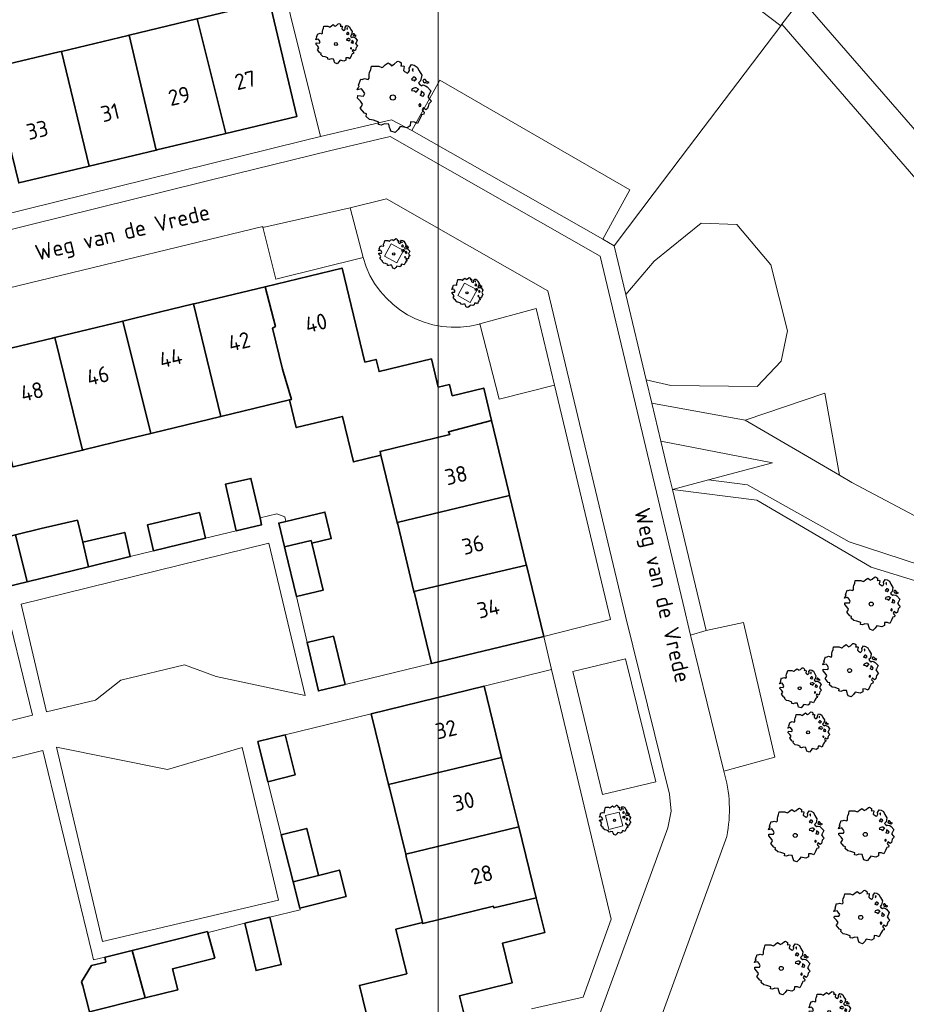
# Model space of a CAD drawing. Header units: metres. Extents: x 152391 to 157968, y 462336 to 467280.
# Tile 699 of 736: x 157288 to 157363, y 464611 to 464694. Entities that reach past the tile are written whole.
import ezdxf
from ezdxf.enums import TextEntityAlignment as Align

# ---------------------------------------------------------------- set-up
doc = ezdxf.new("R2010")
doc.units = ezdxf.units.M
doc.header["$LTSCALE"] = 0.75
doc.layers.get('0').update_dxf_attribs({"lineweight": 25})
for name, color, linetype, lineweight in [('B-GV-GR-BOOM-S', 252, 'Continuous', 25), ('B-WE-GR-BEPLANTING_CULTUUR_BOSPLANTSOEN-GV', 251, 'Continuous', 18), ('B-WE-GR-GROENVOORZIENING-GV', 251, 'Continuous', 18), ('B-WE-GW-TALUD_KRUIN-G', 251, 'Continuous', 18), ('B-WE-OG-BEBOUWING-GV', 6, 'Continuous', 35), ('B-WE-OG-BEBOUWING-T18', 1, 'Continuous', 18), ('B-WE-OG-TERREIN_CULTUURSCHEIDING-GV', 251, 'Continuous', 18), ('B-WE-OG-TOPOGRAFIE-T18', 1, 'Continuous', 18), ('B-WE-VH-VERHARDING_BETONSTRAATSTEEN-GV', 251, 'Continuous', 18), ('B-WE-VH-VERHARDING_TEGEL-GV', 251, 'Continuous', 18)]:
    doc.layers.add(name, color=color, linetype=linetype, lineweight=lineweight)
doc.layers.add('X-XX-AL-TEKENBLAD_HULPLIJN-G', color=7, linetype='Continuous', lineweight=18, plot=False)
doc.styles.add('NLCS-ISO-M750-T18', font='NLCS-ISO.ttf', dxfattribs={"height": 1.35})

# ---------------------------------------------------------------- blocks, each defined once
blk = doc.blocks.new('SGR-BOOM_21_30')
at = {"linetype": 'Continuous'}
for p, q in [((0.065, 1.581), (0.205, 1.712)), ((0.205, 1.712), (0.263, 1.729)), ((0.263, 1.729), (0.333, 1.696)), ((0.333, 1.696), (0.391, 1.647)), ((-1.633, 0.579), (-1.528, 0.875)), ((-1.528, 0.875), (-1.458, 0.858)), ((-1.458, 0.858), (-1.342, 0.908)), ((-1.342, 0.908), (-1.179, 0.858)), ((-1.179, 0.858), (-1.121, 0.924)), ((-1.133, 1.088), (-1.109, 1.187)), ((-1.121, 0.924), (-1.133, 1.088)), ((-1.109, 1.187), (-1.051, 1.335)), ((-1.051, 1.335), (-1.016, 1.499)), ((-1.016, 1.499), (-0.668, 1.499)), ((-0.668, 1.499), (-0.516, 1.433)), ((-0.516, 1.433), (-0.47, 1.45)), ((-0.47, 1.45), (-0.365, 1.548)), ((-0.365, 1.548), (-0.226, 1.647)), ((-0.226, 1.647), (-0.133, 1.581)), ((-0.133, 1.581), (-0.063, 1.515)), ((-0.063, 1.515), (0.065, 1.581)), ((0.402, 1.532), (0.379, 1.499)), ((0.379, 1.499), (0.53, 1.515)), ((0.391, 1.647), (0.402, 1.532)), ((0.542, 1.483), (0.507, 1.285)), ((0.507, 1.285), (0.565, 1.236)), ((0.53, 1.515), (0.542, 1.483)), ((0.565, 1.236), (0.693, 1.154)), ((0.693, 1.154), (0.751, 1.203)), ((0.751, 1.203), (0.798, 1.285)), ((0.786, 1.4), (0.891, 1.565)), ((0.798, 1.285), (0.786, 1.4)), ((0.891, 1.565), (1.019, 1.532)), ((0.937, 0.908), (0.891, 0.875)), ((0.891, 0.875), (0.926, 0.825)), ((0.972, 1.368), (0.926, 1.335)), ((0.926, 1.335), (0.949, 1.253)), ((0.926, 0.825), (0.984, 0.842)), ((0.972, 0.973), (0.937, 0.908)), ((0.949, 1.253), (0.961, 1.236)), ((0.961, 1.269), (0.972, 1.368)), ((1.03, 0.973), (0.972, 0.973)), ((0.984, 0.842), (1.03, 0.776)), ((1.019, 1.532), (1.158, 1.45)), ((1.077, 0.94), (1.03, 0.973)), ((1.03, 0.776), (1.077, 0.842)), ((1.124, 0.875), (1.077, 0.94)), ((1.077, 0.842), (1.124, 0.875)), ((1.158, 1.45), (1.251, 1.269)), ((1.251, 1.269), (1.379, 1.055)), ((1.379, 1.055), (1.321, 0.793)), ((1.472, 0.858), (1.438, 0.809)), ((1.542, 0.858), (1.472, 0.858)), ((1.624, 0.76), (1.542, 0.858)), ((-1.703, 0.365), (-1.656, 0.48)), ((-1.493, 0.415), (-1.703, 0.365)), ((-1.679, -0.029), (-1.668, 0.086)), ((-1.668, 0.086), (-1.389, 0.07)), ((-1.656, 0.48), (-1.598, 0.53)), ((-1.598, 0.53), (-1.633, 0.579)), ((-1.423, 0.333), (-1.493, 0.415)), ((-1.33, 0.185), (-1.423, 0.333)), ((-1.389, 0.07), (-1.33, 0.185)), ((0.926, 0.415), (0.891, 0.333)), ((0.891, 0.333), (1.03, 0.316)), ((1.054, 0.464), (0.926, 0.415)), ((1.03, 0.316), (1.112, 0.251)), ((1.112, 0.464), (1.054, 0.464)), ((1.217, 0.398), (1.112, 0.464)), ((1.112, 0.251), (1.205, 0.365)), ((1.205, 0.365), (1.24, 0.415)), ((1.321, 0.793), (1.228, 0.694)), ((1.228, 0.694), (1.275, 0.628)), ((1.275, 0.628), (1.379, 0.563)), ((1.344, 0.185), (1.31, 0.103)), ((1.434, 0.049), (1.31, 0.103)), ((1.356, 0.3), (1.344, 0.234)), ((1.344, 0.234), (1.344, 0.185)), ((1.426, 0.234), (1.356, 0.3)), ((1.379, 0.563), (1.438, 0.595)), ((1.472, 0.201), (1.426, 0.234)), ((1.434, 0.049), (1.507, 0.136)), ((1.438, 0.809), (1.461, 0.743)), ((1.438, 0.595), (1.565, 0.563)), ((1.461, 0.743), (1.531, 0.694)), ((1.507, 0.136), (1.472, 0.201)), ((1.531, 0.727), (1.635, 0.678)), ((1.531, 0.694), (1.542, 0.727)), ((1.565, 0.563), (1.635, 0.513)), ((1.728, 0.71), (1.624, 0.76)), ((1.635, 0.678), (1.728, 0.71)), ((1.635, 0.513), (1.81, 0.316)), ((1.717, 0.103), (1.67, 0.037)), ((1.67, 0.037), (1.763, -0.094)), ((1.81, 0.316), (1.717, 0.103)), ((-1.54, -0.177), (-1.679, -0.029)), ((-1.551, -0.505), (-1.493, -0.423)), ((-1.354, -0.752), (-1.551, -0.505)), ((-1.435, -0.324), (-1.54, -0.177)), ((-1.493, -0.423), (-1.435, -0.324)), ((-1.249, -0.784), (-1.354, -0.752)), ((-1.272, -0.899), (-1.249, -0.784)), ((1.286, -0.292), (1.24, -0.357)), ((1.24, -0.357), (1.251, -0.423)), ((1.263, -0.423), (1.333, -0.407)), ((1.333, -0.341), (1.286, -0.292)), ((1.333, -0.407), (1.333, -0.341)), ((1.368, -0.834), (1.356, -0.883)), ((1.484, -0.801), (1.368, -0.834)), ((1.461, -0.472), (1.391, -0.587)), ((1.391, -0.587), (1.426, -0.637)), ((1.426, -0.637), (1.496, -0.702)), ((1.577, -0.587), (1.461, -0.472)), ((1.496, -0.702), (1.484, -0.801)), ((1.658, -0.522), (1.577, -0.587)), ((1.682, -0.423), (1.658, -0.522)), ((1.717, -0.308), (1.682, -0.423)), ((1.845, -0.177), (1.717, -0.308)), ((1.763, -0.094), (1.845, -0.177)), ((-1.109, -1.047), (-1.272, -0.899)), ((-0.912, -1.08), (-1.109, -1.047)), ((-0.668, -1.179), (-0.912, -1.08)), ((-0.679, -1.294), (-0.668, -1.179)), ((-0.551, -1.326), (-0.679, -1.294)), ((-0.4, -1.261), (-0.551, -1.326)), ((-0.191, -1.277), (-0.4, -1.261)), ((-0.156, -1.425), (-0.191, -1.277)), ((-0.133, -1.491), (-0.156, -1.425)), ((-0.098, -1.606), (-0.133, -1.491)), ((0.112, -1.671), (-0.098, -1.606)), ((0.251, -1.524), (0.112, -1.671)), ((0.356, -1.376), (0.251, -1.524)), ((0.682, -1.441), (0.356, -1.376)), ((0.833, -1.359), (0.682, -1.441)), ((0.844, -1.162), (0.833, -1.359)), ((1.03, -1.179), (0.844, -1.162)), ((1.182, -1.244), (1.03, -1.179)), ((1.286, -1.014), (1.182, -1.244)), ((1.356, -0.883), (1.286, -1.014))]:
    blk.add_line(p, q, dxfattribs=at)
blk.add_circle((0, 0), 0.126, dxfattribs=at)
blk = doc.blocks.new('SGR-BOOM_31_50')
at = {"linetype": 'Continuous'}
for p, q in [((-1.479, 1.582), (-1.402, 1.78)), ((-1.402, 1.78), (-1.355, 1.999)), ((-1.355, 1.999), (-0.89, 1.999)), ((-0.89, 1.999), (-0.688, 1.911)), ((-0.688, 1.911), (-0.626, 1.933)), ((-0.626, 1.933), (-0.487, 2.064)), ((-0.487, 2.064), (-0.301, 2.196)), ((-0.301, 2.196), (-0.177, 2.108)), ((-0.177, 2.108), (-0.084, 2.02)), ((-0.084, 2.02), (0.087, 2.108)), ((0.087, 2.108), (0.273, 2.283)), ((0.273, 2.283), (0.351, 2.305)), ((0.351, 2.305), (0.444, 2.261)), ((0.444, 2.261), (0.521, 2.196)), ((0.537, 2.042), (0.506, 1.999)), ((0.506, 1.999), (0.707, 2.02)), ((0.521, 2.196), (0.537, 2.042)), ((0.723, 1.977), (0.676, 1.714)), ((0.676, 1.714), (0.754, 1.648)), ((0.707, 2.02), (0.723, 1.977)), ((1.002, 1.604), (1.064, 1.714)), ((1.048, 1.867), (1.188, 2.086)), ((1.064, 1.714), (1.048, 1.867)), ((1.188, 2.086), (1.358, 2.042)), ((1.296, 1.823), (1.234, 1.78)), ((1.234, 1.78), (1.265, 1.67)), ((1.265, 1.67), (1.281, 1.648)), ((1.281, 1.692), (1.296, 1.823)), ((1.358, 2.042), (1.545, 1.933)), ((1.545, 1.933), (1.669, 1.692)), ((1.669, 1.692), (1.839, 1.407)), ((-2.177, 0.772), (-2.038, 1.166)), ((-2.038, 1.166), (-1.944, 1.144)), ((-1.944, 1.144), (-1.789, 1.21)), ((-1.789, 1.21), (-1.572, 1.144)), ((-1.572, 1.144), (-1.495, 1.232)), ((-1.51, 1.451), (-1.479, 1.582)), ((-1.495, 1.232), (-1.51, 1.451)), ((0.754, 1.648), (0.924, 1.539)), ((0.924, 1.539), (1.002, 1.604)), ((1.25, 1.21), (1.188, 1.166)), ((1.188, 1.166), (1.234, 1.101)), ((1.234, 1.101), (1.312, 1.122)), ((1.296, 1.298), (1.25, 1.21)), ((1.374, 1.298), (1.296, 1.298)), ((1.312, 1.122), (1.374, 1.035)), ((1.436, 1.254), (1.374, 1.298)), ((1.374, 1.035), (1.436, 1.122)), ((1.498, 1.166), (1.436, 1.254)), ((1.436, 1.122), (1.498, 1.166)), ((1.762, 1.057), (1.638, 0.925)), ((1.638, 0.925), (1.7, 0.838)), ((1.7, 0.838), (1.839, 0.75)), ((1.839, 1.407), (1.762, 1.057)), ((1.963, 1.144), (1.917, 1.079)), ((1.917, 1.079), (1.948, 0.991)), ((1.948, 0.991), (2.041, 0.925)), ((2.056, 1.144), (1.963, 1.144)), ((2.041, 0.969), (2.18, 0.903)), ((2.041, 0.925), (2.056, 0.969)), ((2.165, 1.013), (2.056, 1.144)), ((2.304, 0.947), (2.165, 1.013)), ((2.18, 0.903), (2.304, 0.947)), ((-2.27, 0.487), (-2.208, 0.641)), ((-1.991, 0.553), (-2.27, 0.487)), ((-2.239, -0.038), (-2.224, 0.115)), ((-2.224, 0.115), (-1.851, 0.093)), ((-2.208, 0.641), (-2.131, 0.706)), ((-2.131, 0.706), (-2.177, 0.772)), ((-1.898, 0.444), (-1.991, 0.553)), ((-1.774, 0.246), (-1.898, 0.444)), ((-1.851, 0.093), (-1.774, 0.246)), ((1.234, 0.553), (1.188, 0.444)), ((1.188, 0.444), (1.374, 0.422)), ((1.405, 0.619), (1.234, 0.553)), ((1.374, 0.422), (1.483, 0.334)), ((1.483, 0.619), (1.405, 0.619)), ((1.622, 0.531), (1.483, 0.619)), ((1.483, 0.334), (1.607, 0.487)), ((1.607, 0.487), (1.653, 0.553)), ((1.793, 0.246), (1.746, 0.137)), ((1.911, 0.065), (1.746, 0.137)), ((1.808, 0.4), (1.793, 0.312)), ((1.793, 0.312), (1.793, 0.246)), ((1.901, 0.312), (1.808, 0.4)), ((1.839, 0.75), (1.917, 0.794)), ((1.963, 0.268), (1.901, 0.312)), ((1.911, 0.065), (2.01, 0.181)), ((1.917, 0.794), (2.087, 0.75)), ((2.01, 0.181), (1.963, 0.268)), ((2.087, 0.75), (2.18, 0.684)), ((2.18, 0.684), (2.413, 0.422)), ((2.289, 0.137), (2.227, 0.049)), ((2.227, 0.049), (2.351, -0.126)), ((2.413, 0.422), (2.289, 0.137)), ((-2.053, -0.235), (-2.239, -0.038)), ((-2.069, -0.673), (-1.991, -0.564)), ((-1.805, -1.002), (-2.069, -0.673)), ((-1.913, -0.433), (-2.053, -0.235)), ((-1.991, -0.564), (-1.913, -0.433)), ((1.715, -0.389), (1.653, -0.476)), ((1.653, -0.476), (1.669, -0.564)), ((1.684, -0.564), (1.777, -0.542)), ((1.777, -0.454), (1.715, -0.389)), ((1.777, -0.542), (1.777, -0.454)), ((1.948, -0.63), (1.855, -0.783)), ((1.855, -0.783), (1.901, -0.849)), ((2.103, -0.783), (1.948, -0.63)), ((2.211, -0.695), (2.103, -0.783)), ((2.242, -0.564), (2.211, -0.695)), ((2.289, -0.411), (2.242, -0.564)), ((2.459, -0.235), (2.289, -0.411)), ((2.351, -0.126), (2.459, -0.235)), ((-1.665, -1.046), (-1.805, -1.002)), ((-1.696, -1.199), (-1.665, -1.046)), ((-1.479, -1.396), (-1.696, -1.199)), ((-1.216, -1.44), (-1.479, -1.396)), ((-0.89, -1.571), (-1.216, -1.44)), ((-0.906, -1.725), (-0.89, -1.571)), ((1.126, -1.55), (1.11, -1.812)), ((1.374, -1.571), (1.126, -1.55)), ((1.576, -1.659), (1.374, -1.571)), ((1.715, -1.352), (1.576, -1.659)), ((1.808, -1.177), (1.715, -1.352)), ((1.824, -1.112), (1.808, -1.177)), ((1.979, -1.068), (1.824, -1.112)), ((1.901, -0.849), (1.994, -0.936)), ((1.994, -0.936), (1.979, -1.068)), ((-0.735, -1.769), (-0.906, -1.725)), ((-0.533, -1.681), (-0.735, -1.769)), ((-0.254, -1.703), (-0.533, -1.681)), ((-0.208, -1.9), (-0.254, -1.703)), ((-0.177, -1.988), (-0.208, -1.9)), ((-0.13, -2.141), (-0.177, -1.988)), ((0.149, -2.229), (-0.13, -2.141)), ((0.335, -2.031), (0.149, -2.229)), ((0.475, -1.834), (0.335, -2.031)), ((0.909, -1.922), (0.475, -1.834)), ((1.11, -1.812), (0.909, -1.922))]:
    blk.add_line(p, q, dxfattribs=at)
blk.add_circle((0, 0), 0.169, dxfattribs=at)
blk = doc.blocks.new('SGR-BOOM_50_100')
at = {"linetype": 'Continuous'}
for p, q in [((-1.869, 2.373), (-1.807, 2.665)), ((-1.807, 2.665), (-1.187, 2.665)), ((-1.187, 2.665), (-0.918, 2.548)), ((-0.918, 2.548), (-0.835, 2.577)), ((-0.835, 2.577), (-0.649, 2.752)), ((-0.649, 2.752), (-0.401, 2.928)), ((-0.401, 2.928), (-0.236, 2.811)), ((-0.236, 2.811), (-0.112, 2.694)), ((-0.112, 2.694), (0.116, 2.811)), ((0.116, 2.811), (0.364, 3.044)), ((0.364, 3.044), (0.467, 3.074)), ((0.467, 3.074), (0.591, 3.015)), ((0.591, 3.015), (0.695, 2.928)), ((0.715, 2.723), (0.674, 2.665)), ((0.674, 2.665), (0.943, 2.694)), ((0.695, 2.928), (0.715, 2.723)), ((0.964, 2.636), (0.902, 2.285)), ((0.943, 2.694), (0.964, 2.636)), ((1.398, 2.49), (1.584, 2.782)), ((1.584, 2.782), (1.811, 2.723)), ((1.811, 2.723), (2.059, 2.577)), ((2.059, 2.577), (2.225, 2.256)), ((-2.014, 1.935), (-1.972, 2.11)), ((-1.993, 1.643), (-2.014, 1.935)), ((-1.972, 2.11), (-1.869, 2.373)), ((0.902, 2.285), (1.005, 2.198)), ((1.005, 2.198), (1.232, 2.052)), ((1.232, 2.052), (1.336, 2.139)), ((1.336, 2.139), (1.418, 2.285)), ((1.418, 2.285), (1.398, 2.49)), ((1.729, 2.431), (1.646, 2.373)), ((1.646, 2.373), (1.687, 2.227)), ((1.729, 1.73), (1.667, 1.613)), ((1.687, 2.227), (1.708, 2.198)), ((1.708, 2.256), (1.729, 2.431)), ((1.832, 1.73), (1.729, 1.73)), ((1.915, 1.672), (1.832, 1.73)), ((1.997, 1.555), (1.915, 1.672)), ((2.225, 2.256), (2.452, 1.876)), ((2.452, 1.876), (2.349, 1.409)), ((-3.027, 0.65), (-2.944, 0.854)), ((-2.944, 0.854), (-2.841, 0.942)), ((-2.903, 1.029), (-2.717, 1.555)), ((-2.841, 0.942), (-2.903, 1.029)), ((-2.717, 1.555), (-2.593, 1.526)), ((-2.593, 1.526), (-2.386, 1.613)), ((-2.386, 1.613), (-2.096, 1.526)), ((-2.096, 1.526), (-1.993, 1.643)), ((1.667, 1.613), (1.584, 1.555)), ((1.584, 1.555), (1.646, 1.467)), ((1.646, 1.467), (1.749, 1.497)), ((1.749, 1.497), (1.832, 1.38)), ((1.832, 1.38), (1.915, 1.497)), ((1.915, 1.497), (1.997, 1.555)), ((2.349, 1.409), (2.183, 1.234)), ((2.183, 1.234), (2.266, 1.117)), ((2.266, 1.117), (2.452, 1)), ((2.452, 1), (2.556, 1.059)), ((2.618, 1.526), (2.556, 1.438)), ((2.556, 1.438), (2.597, 1.321)), ((2.556, 1.059), (2.783, 1)), ((2.597, 1.321), (2.721, 1.234)), ((2.742, 1.526), (2.618, 1.526)), ((2.721, 1.292), (2.907, 1.205)), ((2.721, 1.234), (2.742, 1.292)), ((2.886, 1.351), (2.742, 1.526)), ((2.783, 1), (2.907, 0.913)), ((3.072, 1.263), (2.886, 1.351)), ((2.907, 1.205), (3.072, 1.263)), ((2.907, 0.913), (3.217, 0.562)), ((-2.655, 0.737), (-3.027, 0.65)), ((-2.985, -0.051), (-2.965, 0.153)), ((-2.965, 0.153), (-2.469, 0.124)), ((-2.531, 0.591), (-2.655, 0.737)), ((-2.365, 0.329), (-2.531, 0.591)), ((-2.469, 0.124), (-2.365, 0.329)), ((1.646, 0.737), (1.584, 0.591)), ((1.584, 0.591), (1.832, 0.562)), ((1.873, 0.825), (1.646, 0.737)), ((1.832, 0.562), (1.977, 0.445)), ((1.977, 0.825), (1.873, 0.825)), ((2.163, 0.708), (1.977, 0.825)), ((1.977, 0.445), (2.142, 0.65)), ((2.142, 0.65), (2.204, 0.737)), ((2.39, 0.329), (2.328, 0.183)), ((2.549, 0.087), (2.328, 0.183)), ((2.411, 0.533), (2.39, 0.416)), ((2.39, 0.416), (2.39, 0.329)), ((2.535, 0.416), (2.411, 0.533)), ((2.618, 0.358), (2.535, 0.416)), ((2.549, 0.087), (2.68, 0.241)), ((2.68, 0.241), (2.618, 0.358)), ((3.052, 0.183), (2.969, 0.066)), ((2.969, 0.066), (3.135, -0.168)), ((3.217, 0.562), (3.052, 0.183)), ((-2.737, -0.314), (-2.985, -0.051)), ((-2.758, -0.898), (-2.655, -0.752)), ((-2.551, -0.577), (-2.737, -0.314)), ((-2.655, -0.752), (-2.551, -0.577)), ((2.287, -0.518), (2.204, -0.635)), ((2.204, -0.635), (2.225, -0.752)), ((2.245, -0.752), (2.37, -0.723)), ((2.37, -0.606), (2.287, -0.518)), ((2.37, -0.723), (2.37, -0.606)), ((2.99, -0.752), (2.948, -0.927)), ((3.052, -0.548), (2.99, -0.752)), ((3.279, -0.314), (3.052, -0.548)), ((3.135, -0.168), (3.279, -0.314)), ((-2.407, -1.336), (-2.758, -0.898)), ((-2.22, -1.394), (-2.407, -1.336)), ((-2.262, -1.599), (-2.22, -1.394)), ((-1.972, -1.862), (-2.262, -1.599)), ((2.411, -1.57), (2.287, -1.803)), ((2.432, -1.482), (2.411, -1.57)), ((2.638, -1.424), (2.432, -1.482)), ((2.597, -0.84), (2.473, -1.044)), ((2.473, -1.044), (2.535, -1.132)), ((2.535, -1.132), (2.659, -1.248)), ((2.804, -1.044), (2.597, -0.84)), ((2.659, -1.248), (2.638, -1.424)), ((2.948, -0.927), (2.804, -1.044)), ((-1.621, -1.92), (-1.972, -1.862)), ((-1.187, -2.095), (-1.621, -1.92)), ((-1.207, -2.3), (-1.187, -2.095)), ((-0.98, -2.358), (-1.207, -2.3)), ((-0.711, -2.241), (-0.98, -2.358)), ((-0.339, -2.271), (-0.711, -2.241)), ((-0.277, -2.533), (-0.339, -2.271)), ((0.633, -2.446), (0.447, -2.709)), ((1.212, -2.563), (0.633, -2.446)), ((1.48, -2.417), (1.212, -2.563)), ((1.501, -2.066), (1.48, -2.417)), ((1.832, -2.095), (1.501, -2.066)), ((2.101, -2.212), (1.832, -2.095)), ((2.287, -1.803), (2.101, -2.212)), ((-0.236, -2.65), (-0.277, -2.533)), ((-0.174, -2.855), (-0.236, -2.65)), ((0.199, -2.971), (-0.174, -2.855)), ((0.447, -2.709), (0.199, -2.971))]:
    blk.add_line(p, q, dxfattribs=at)
blk.add_circle((0, 0), 0.225, dxfattribs=at)
blk = doc.blocks.new('SGR-BOOM_0_20')
at = {"linetype": 'Continuous'}
for p, q in [((-0.85, 0.816), (-0.832, 0.89)), ((-0.832, 0.89), (-0.788, 1.001)), ((-0.788, 1.001), (-0.762, 1.124)), ((-0.762, 1.124), (-0.501, 1.124)), ((-0.501, 1.124), (-0.387, 1.075)), ((-0.387, 1.075), (-0.352, 1.087)), ((-0.352, 1.087), (-0.274, 1.161)), ((-0.274, 1.161), (-0.169, 1.235)), ((-0.169, 1.235), (-0.099, 1.186)), ((-0.099, 1.186), (-0.047, 1.137)), ((-0.047, 1.137), (0.049, 1.186)), ((0.049, 1.186), (0.154, 1.284)), ((0.154, 1.284), (0.197, 1.297)), ((0.197, 1.297), (0.25, 1.272)), ((0.25, 1.272), (0.293, 1.235)), ((0.302, 1.149), (0.284, 1.124)), ((0.284, 1.124), (0.398, 1.137)), ((0.293, 1.235), (0.302, 1.149)), ((0.407, 1.112), (0.38, 0.964)), ((0.38, 0.964), (0.424, 0.927)), ((0.398, 1.137), (0.407, 1.112)), ((0.424, 0.927), (0.52, 0.865)), ((0.52, 0.865), (0.564, 0.902)), ((0.564, 0.902), (0.598, 0.964)), ((0.59, 1.05), (0.668, 1.173)), ((0.598, 0.964), (0.59, 1.05)), ((0.668, 1.173), (0.764, 1.149)), ((0.729, 1.026), (0.694, 1.001)), ((0.694, 1.001), (0.712, 0.939)), ((0.712, 0.939), (0.721, 0.927)), ((0.721, 0.952), (0.729, 1.026)), ((0.764, 1.149), (0.869, 1.087)), ((0.869, 1.087), (0.939, 0.952)), ((0.939, 0.952), (1.035, 0.792)), ((-1.277, 0.274), (-1.242, 0.36)), ((-1.12, 0.311), (-1.277, 0.274)), ((-1.259, -0.022), (-1.251, 0.065)), ((-1.251, 0.065), (-1.041, 0.052)), ((-1.242, 0.36), (-1.198, 0.397)), ((-1.225, 0.434), (-1.146, 0.656)), ((-1.198, 0.397), (-1.225, 0.434)), ((-1.146, 0.656), (-1.094, 0.644)), ((-1.068, 0.249), (-1.12, 0.311)), ((-1.094, 0.644), (-1.007, 0.681)), ((-0.998, 0.139), (-1.068, 0.249)), ((-1.041, 0.052), (-0.998, 0.139)), ((-1.007, 0.681), (-0.884, 0.644)), ((-0.884, 0.644), (-0.841, 0.693)), ((-0.841, 0.693), (-0.85, 0.816)), ((0.703, 0.681), (0.668, 0.656)), ((0.668, 0.656), (0.694, 0.619)), ((0.694, 0.311), (0.668, 0.249)), ((0.668, 0.249), (0.773, 0.237)), ((0.694, 0.619), (0.738, 0.631)), ((0.79, 0.348), (0.694, 0.311)), ((0.729, 0.73), (0.703, 0.681)), ((0.773, 0.73), (0.729, 0.73)), ((0.738, 0.631), (0.773, 0.582)), ((0.808, 0.705), (0.773, 0.73)), ((0.773, 0.582), (0.808, 0.631)), ((0.773, 0.237), (0.834, 0.188)), ((0.834, 0.348), (0.79, 0.348)), ((0.843, 0.656), (0.808, 0.705)), ((0.808, 0.631), (0.843, 0.656)), ((0.912, 0.299), (0.834, 0.348)), ((0.834, 0.188), (0.904, 0.274)), ((0.904, 0.274), (0.93, 0.311)), ((0.991, 0.594), (0.921, 0.521)), ((0.921, 0.521), (0.956, 0.471)), ((0.956, 0.471), (1.035, 0.422)), ((1.008, 0.139), (0.982, 0.077)), ((1.075, 0.037), (0.982, 0.077)), ((1.035, 0.792), (0.991, 0.594)), ((1.017, 0.225), (1.008, 0.176)), ((1.008, 0.176), (1.008, 0.139)), ((1.069, 0.176), (1.017, 0.225)), ((1.035, 0.422), (1.078, 0.447)), ((1.104, 0.151), (1.069, 0.176)), ((1.075, 0.037), (1.13, 0.102)), ((1.104, 0.644), (1.078, 0.607)), ((1.078, 0.607), (1.096, 0.557)), ((1.078, 0.447), (1.174, 0.422)), ((1.096, 0.557), (1.148, 0.521)), ((1.157, 0.644), (1.104, 0.644)), ((1.13, 0.102), (1.104, 0.151)), ((1.148, 0.545), (1.226, 0.508)), ((1.148, 0.521), (1.157, 0.545)), ((1.218, 0.57), (1.157, 0.644)), ((1.174, 0.422), (1.226, 0.385)), ((1.296, 0.533), (1.218, 0.57)), ((1.226, 0.508), (1.296, 0.533)), ((1.226, 0.385), (1.357, 0.237)), ((1.287, 0.077), (1.253, 0.028)), ((1.253, 0.028), (1.322, -0.071)), ((1.357, 0.237), (1.287, 0.077)), ((-1.155, -0.132), (-1.259, -0.022)), ((-1.164, -0.379), (-1.12, -0.317)), ((-1.015, -0.564), (-1.164, -0.379)), ((-1.076, -0.243), (-1.155, -0.132)), ((-1.12, -0.317), (-1.076, -0.243)), ((-0.937, -0.588), (-1.015, -0.564)), ((-0.954, -0.675), (-0.937, -0.588)), ((-0.832, -0.785), (-0.954, -0.675)), ((-0.684, -0.81), (-0.832, -0.785)), ((-0.501, -0.884), (-0.684, -0.81)), ((0.965, -0.761), (0.886, -0.933)), ((0.965, -0.219), (0.93, -0.268)), ((0.93, -0.268), (0.939, -0.317)), ((0.947, -0.317), (1, -0.305)), ((1, -0.256), (0.965, -0.219)), ((1.017, -0.662), (0.965, -0.761)), ((1, -0.305), (1, -0.256)), ((1.026, -0.625), (1.017, -0.662)), ((1.113, -0.601), (1.026, -0.625)), ((1.096, -0.354), (1.043, -0.44)), ((1.043, -0.44), (1.069, -0.477)), ((1.069, -0.477), (1.122, -0.527)), ((1.183, -0.44), (1.096, -0.354)), ((1.122, -0.527), (1.113, -0.601)), ((1.244, -0.391), (1.183, -0.44)), ((1.261, -0.317), (1.244, -0.391)), ((1.287, -0.231), (1.261, -0.317)), ((1.383, -0.132), (1.287, -0.231)), ((1.322, -0.071), (1.383, -0.132)), ((-0.509, -0.97), (-0.501, -0.884)), ((-0.413, -0.995), (-0.509, -0.97)), ((-0.3, -0.946), (-0.413, -0.995)), ((-0.143, -0.958), (-0.3, -0.946)), ((-0.117, -1.069), (-0.143, -0.958)), ((-0.099, -1.118), (-0.117, -1.069)), ((-0.073, -1.204), (-0.099, -1.118)), ((0.084, -1.254), (-0.073, -1.204)), ((0.188, -1.143), (0.084, -1.254)), ((0.267, -1.032), (0.188, -1.143)), ((0.511, -1.081), (0.267, -1.032)), ((0.625, -1.019), (0.511, -1.081)), ((0.633, -0.872), (0.625, -1.019)), ((0.773, -0.884), (0.633, -0.872)), ((0.886, -0.933), (0.773, -0.884))]:
    blk.add_line(p, q, dxfattribs=at)
blk.add_circle((0, 0), 0.0948, dxfattribs=at)

msp = doc.modelspace()

# ---------------------------------------------------------------- linework, layer by layer
at = {"layer": 'B-WE-GR-BEPLANTING_CULTUUR_BOSPLANTSOEN-GV'}
for points in [[(157320.952, 464685.069), (157323.313, 464689.328), (157339.407, 464680.03), (157337.11, 464675.844), (157338.066, 464675.296), (157341.453, 464679.77), (157344.357, 464683.606), (157352.177, 464693.937), (157345.306, 464699.17), (157340.723, 464702.66), (157340.36, 464702.715), (157272.598, 464721.025), (157269.928, 464721.614), (157268.344, 464721.877), (157266.496, 464721.996), (157257.154, 464721.963), (157246.575, 464721.925), (157203.286, 464732.767), (157186.328, 464729.822), (157180.854, 464728.493)], [(157186.328, 464729.822), (157203.286, 464732.767), (157246.575, 464721.925), (157257.154, 464721.963), (157266.496, 464721.996), (157268.344, 464721.877), (157269.928, 464721.614), (157272.598, 464721.025), (157340.36, 464702.715), (157340.723, 464702.66), (157345.306, 464699.17), (157352.177, 464693.937), (157352.274, 464694.066), (157353.89, 464696.2), (157352.08, 464697.88), (157347.88, 464700.6), (157344.585, 464702.471), (157339.535, 464704.083), (157272.947, 464722.139)], [(157183.947, 464724.806), (157187.743, 464723.976), (157192.702, 464725.193), (157198.119, 464703.518), (157219.079, 464705.758), (157218.313, 464708.912), (157244.737, 464715.619), (157245.789, 464711.245), (157248.745, 464711.996), (157250.354, 464705.442), (157272.561, 464710.766), (157275.207, 464700.196), (157304.965, 464707.473), (157305.394, 464705.719), (157308.128, 464705.08), (157313.207, 464684.541), (157319.209, 464685.972), (157320.952, 464685.069)], [(157371.383, 464644.487), (157359.824, 464648.061), (157350.156, 464653.736), (157342.997, 464654.632), (157345.849, 464642.68)], [(157345.849, 464642.68), (157349.033, 464643.377), (157351.673, 464631.971), (157347.351, 464630.782)], [(157347.602, 464625.245), (157339.29, 464602.323)]]:
    msp.add_lwpolyline(points, dxfattribs=at)
msp.add_lwpolyline([(157347.351, 464630.782, -0.122992), (157347.602, 464625.245)], format="xyb", dxfattribs=at)
at = {"layer": 'B-WE-GR-GROENVOORZIENING-GV'}
for points in [[(157319.189, 464675.466), (157318.61, 464674.413), (157319.662, 464673.835), (157320.24, 464674.887)], [(157325.884, 464670.49), (157326.46, 464671.544), (157325.406, 464672.119), (157324.832, 464671.066)], [(157337.63, 464625.842), (157338.794, 464626.138), (157338.498, 464627.301), (157337.335, 464627.005)]]:
    msp.add_lwpolyline(points, close=True, dxfattribs=at)
at = {"layer": 'B-WE-GW-TALUD_KRUIN-G'}
for points in [[(157353.89, 464696.2), (157370.36, 464677.26), (157372.03, 464675.51), (157373.9, 464673.75), (157375.81, 464672.19), (157377.92, 464670.86), (157385.017, 464669.185), (157392.54, 464667.41), (157402.11, 464664.42), (157404.52, 464663.61), (157406.87, 464662.73), (157408.912, 464661.811)], [(157366.911, 464677.16), (157352.274, 464694.066)]]:
    msp.add_lwpolyline(points, dxfattribs=at)
at = {"layer": 'B-WE-OG-BEBOUWING-GV'}
for points in [[(157305.187, 464684.812), (157311.202, 464686.253), (157308.873, 464695.978), (157302.762, 464694.515)], [(157296.991, 464693.133), (157299.303, 464683.403), (157299.354, 464683.415), (157305.088, 464684.788), (157305.187, 464684.812), (157302.762, 464694.515), (157302.729, 464694.507)], [(157291.27, 464691.762), (157293.625, 464682.043), (157299.303, 464683.403), (157296.991, 464693.133), (157296.917, 464693.115)], [(157285.275, 464690.326), (157287.652, 464680.612), (157293.518, 464682.017), (157293.625, 464682.043), (157291.27, 464691.762), (157291.086, 464691.718)], [(157308.509, 464671.821), (157309.391, 464668.439), (157309.153, 464668.32), (157309.981, 464664.845), (157310.739, 464662.263), (157310.583, 464662.225), (157311.15, 464659.882), (157315.057, 464660.826), (157315.989, 464656.97), (157318.327, 464657.535), (157318.247, 464657.866), (157324.149, 464659.296), (157324.03, 464659.534), (157327.684, 464660.498), (157327.026, 464663.227), (157324.359, 464662.584), (157324.118, 464663.524), (157323.178, 464663.296), (157322.595, 464665.704), (157318.163, 464664.632), (157317.913, 464665.665), (157316.963, 464665.436), (157315.036, 464673.399)], [(157310.583, 464662.225), (157310.739, 464662.263), (157309.981, 464664.845), (157309.153, 464668.32), (157309.391, 464668.439), (157308.509, 464671.821), (157302.522, 464670.373), (157302.459, 464670.358), (157304.763, 464660.815)], [(157304.763, 464660.815), (157302.459, 464670.358), (157299.557, 464669.656), (157296.459, 464668.908), (157298.826, 464659.378), (157298.952, 464659.409)], [(157290.724, 464667.521), (157293.043, 464657.977), (157293.138, 464658), (157297.072, 464658.953), (157298.826, 464659.378), (157296.459, 464668.908)], [(157293.043, 464657.977), (157290.724, 464667.521), (157290.504, 464667.468), (157284.964, 464666.129), (157284.823, 464666.095), (157287.157, 464656.551), (157287.308, 464656.588)], [(157327.684, 464660.498), (157324.03, 464659.534), (157324.149, 464659.296), (157318.247, 464657.866), (157318.327, 464657.535), (157319.708, 464651.831), (157329.221, 464654.125), (157329.152, 464654.412)], [(157308.085, 464652.243), (157307.316, 464655.58), (157305.148, 464655.081), (157306.054, 464651.147), (157308.222, 464651.646)], [(157329.221, 464654.125), (157319.708, 464651.831), (157319.74, 464651.7), (157321.119, 464646.001), (157330.644, 464648.225), (157330.63, 464648.285)], [(157299.067, 464649.441), (157303.473, 464650.517), (157302.956, 464652.684), (157298.544, 464651.632)], [(157312.462, 464650.083), (157314.118, 464650.483), (157313.574, 464652.731), (157310.271, 464651.934), (157309.676, 464651.79), (157310.163, 464649.776), (157312.406, 464650.317)], [(157293.552, 464648.094), (157293.071, 464650.186), (157292.622, 464652.029), (157289.546, 464651.322), (157287.389, 464650.797), (157288.357, 464646.826)], [(157287.389, 464650.797), (157282.367, 464649.591), (157282.544, 464648.853), (157286.617, 464646.402), (157288.357, 464646.826)], [(157293.071, 464650.186), (157293.552, 464648.094), (157297.098, 464648.96), (157296.628, 464651.003)], [(157312.462, 464650.083), (157312.406, 464650.317), (157310.163, 464649.776), (157310.247, 464649.428), (157311.181, 464645.568), (157313.421, 464646.109)], [(157322.6, 464639.885), (157332.102, 464642.182), (157330.644, 464648.225), (157321.119, 464646.001), (157321.156, 464645.85)], [(157315.288, 464638.117), (157314.3, 464642.203), (157312.074, 464641.685), (157313.033, 464637.572)], [(157318.964, 464629.653), (157328.541, 464631.942), (157327.056, 464637.98), (157317.494, 464635.628)], [(157308.759, 464629.877), (157311.059, 464630.455), (157310.206, 464633.847), (157307.901, 464633.284)], [(157328.541, 464631.942), (157318.964, 464629.653), (157319.036, 464629.359), (157320.417, 464623.744), (157329.989, 464626.058)], [(157310.893, 464621.396), (157313.04, 464621.937), (157312.036, 464625.928), (157309.888, 464625.388)], [(157329.989, 464626.058), (157320.417, 464623.744), (157320.463, 464623.555), (157321.843, 464617.944), (157321.864, 464617.857), (157327.85, 464619.324), (157327.883, 464619.191), (157331.471, 464620.034)], [(157313.04, 464621.937), (157310.893, 464621.396), (157311.456, 464619.161), (157315.376, 464620.164), (157314.808, 464622.388)], [(157325.232, 464605.846), (157324.402, 464609.215), (157325.542, 464609.474), (157324.986, 464611.747), (157329.438, 464612.842), (157328.617, 464616.209), (157332.205, 464617.109), (157331.471, 464620.034), (157327.883, 464619.191), (157327.85, 464619.324), (157321.864, 464617.857), (157321.843, 464617.944), (157319.572, 464617.385), (157320.502, 464613.605), (157316.502, 464612.62), (157317.076, 464610.288), (157317.16, 464610.309), (157318.658, 464604.226), (157318.939, 464604.295)], [(157306.802, 464617.891), (157307.757, 464613.879), (157309.886, 464614.386), (157308.929, 464618.406)], [(157297.272, 464615.592), (157298.346, 464611.558), (157301.136, 464612.252), (157300.677, 464614.036), (157304.245, 464614.927), (157303.652, 464617.082), (157303.624, 464617.184)], [(157294.947, 464615.01), (157295.029, 464614.605), (157293.812, 464614.307), (157292.974, 464612.929), (157293.068, 464612.575), (157293.649, 464610.389), (157298.346, 464611.558), (157297.272, 464615.592), (157294.989, 464615.021)]]:
    msp.add_lwpolyline(points, close=True, dxfattribs=at)
at = {"layer": 'B-WE-OG-TERREIN_CULTUURSCHEIDING-GV'}
for points in [[(157365.993, 464695.25), (157362.66, 464697.096), (157359.353, 464699.756), (157355.608, 464703.746), (157355.533, 464704.047), (157353.89, 464696.2), (157370.36, 464677.26)], [(157414.59, 464656.72), (157413.42, 464658.94), (157411.4, 464660.49), (157409.18, 464661.69), (157408.912, 464661.811), (157406.87, 464662.73), (157404.52, 464663.61), (157402.11, 464664.42), (157392.54, 464667.41), (157385.017, 464669.185), (157377.92, 464670.86), (157375.81, 464672.19), (157373.9, 464673.75), (157372.03, 464675.51), (157370.36, 464677.26), (157353.89, 464696.2), (157352.274, 464694.066), (157366.911, 464677.16)], [(157366.911, 464677.16), (157352.274, 464694.066), (157352.177, 464693.937)], [(157352.177, 464693.937), (157344.357, 464683.606), (157341.453, 464679.77), (157338.066, 464675.296), (157339.054, 464671.156), (157341.465, 464673.986), (157345.438, 464677.208), (157348.445, 464677.1), (157351.345, 464673.664), (157352.741, 464668.08), (157352.204, 464665.502), (157350.164, 464663.355), (157342.861, 464663.462), (157340.777, 464663.936), (157341.25, 464661.955), (157349.148, 464660.5), (157355.901, 464662.813), (157357.156, 464655.843), (157358.19, 464655.242), (157364.918, 464651.667)], [(157364.918, 464651.667), (157358.19, 464655.242), (157357.156, 464655.843), (157349.148, 464660.5), (157341.25, 464661.955), (157342.021, 464658.722), (157351.461, 464656.909), (157346.065, 464655.457), (157349.359, 464655.032), (157357.98, 464650.195), (157367.021, 464647.251)], [(157384.6, 464603.384), (157392.042, 464634.422), (157390.571, 464637.997), (157385.945, 464642.203), (157379.847, 464645.989), (157379.402, 464646.036), (157375.852, 464646.409), (157367.021, 464647.251), (157357.98, 464650.195), (157349.359, 464655.032), (157346.065, 464655.457), (157342.997, 464654.632)], [(157342.997, 464654.632), (157350.156, 464653.736), (157359.824, 464648.061), (157371.383, 464644.487)]]:
    msp.add_lwpolyline(points, dxfattribs=at)
for points in [[(157339.054, 464671.156), (157340.777, 464663.936), (157342.861, 464663.462), (157350.164, 464663.355), (157352.204, 464665.502), (157352.741, 464668.08), (157351.345, 464673.664), (157348.445, 464677.1), (157345.438, 464677.208), (157341.465, 464673.986)], [(157349.148, 464660.5), (157357.156, 464655.843), (157355.901, 464662.813)], [(157342.696, 464655.892), (157342.997, 464654.632), (157346.065, 464655.457), (157351.461, 464656.909), (157342.021, 464658.722)]]:
    msp.add_lwpolyline(points, close=True, dxfattribs=at)
at = {"layer": 'B-WE-VH-VERHARDING_BETONSTRAATSTEEN-GV'}
for points in [[(157337.11, 464675.844), (157339.407, 464680.03), (157323.313, 464689.328), (157320.952, 464685.069)], [(157316.807, 464674.298), (157315.728, 464678.513), (157308.335, 464676.832), (157308.351, 464676.766), (157309.41, 464672.46)], [(157319.189, 464675.466), (157320.24, 464674.887), (157319.662, 464673.835), (157318.61, 464674.413)], [(157325.884, 464670.49), (157324.832, 464671.066), (157325.406, 464672.119), (157326.46, 464671.544)], [(157333.025, 464663.477), (157331.477, 464669.963), (157326.708, 464668.671), (157328.339, 464662.299)], [(157347.351, 464630.782), (157351.673, 464631.971), (157349.033, 464643.377), (157345.849, 464642.68), (157344.539, 464642.303)], [(157339.019, 464640.298), (157341.592, 464629.858), (157337.081, 464628.792), (157334.561, 464639.227)], [(157339.019, 464640.298), (157334.561, 464639.227), (157337.081, 464628.792), (157341.592, 464629.858)], [(157337.63, 464625.842), (157337.335, 464627.005), (157338.498, 464627.301), (157338.794, 464626.138)]]:
    msp.add_lwpolyline(points, close=True, dxfattribs=at)
for points in [[(157268.046, 464671.992), (157306.041, 464681.383), (157313.961, 464683.321), (157319.117, 464684.552), (157336.877, 464674.414), (157343.877, 464645.072), (157344.539, 464642.303), (157345.849, 464642.68), (157342.997, 464654.632), (157342.696, 464655.892), (157342.021, 464658.722), (157341.25, 464661.955), (157340.777, 464663.936), (157339.054, 464671.156), (157338.066, 464675.296), (157337.11, 464675.844), (157320.952, 464685.069), (157319.209, 464685.972), (157313.207, 464684.541), (157311.698, 464684.181), (157275.059, 464675.126)], [(157344.539, 464642.303), (157343.877, 464645.072), (157336.877, 464674.414), (157319.117, 464684.552), (157313.961, 464683.321), (157306.041, 464681.383), (157268.046, 464671.992), (157269.103, 464667.307), (157275.508, 464669.001), (157276.825, 464669.305), (157308.314, 464676.918), (157308.335, 464676.832), (157315.728, 464678.513), (157318.801, 464679.272), (157332.45, 464671.481), (157339.032, 464643.916), (157342.752, 464628.823), (157342.89, 464627.396), (157342.619, 464625.987), (157334.944, 464604.955)], [(157334.944, 464604.955), (157342.619, 464625.987), (157342.89, 464627.396), (157342.752, 464628.823), (157339.032, 464643.916), (157332.45, 464671.481), (157318.801, 464679.272), (157315.728, 464678.513)], [(157315.728, 464678.513), (157316.807, 464674.298)], [(157326.661, 464668.658), (157326.708, 464668.671), (157331.477, 464669.963), (157333.025, 464663.477), (157337.767, 464643.612), (157332.102, 464642.182), (157332.768, 464639.385), (157335.386, 464628.392), (157337.806, 464618.233), (157335.436, 464611.634), (157331.06, 464610.633)], [(157347.351, 464630.782), (157344.539, 464642.303)], [(157339.29, 464602.323), (157347.602, 464625.245)]]:
    msp.add_lwpolyline(points, dxfattribs=at)
for points in [[(157316.807, 464674.298, 0.411392), (157326.661, 464668.658)], [(157347.602, 464625.245, 0.122992), (157347.351, 464630.782)]]:
    msp.add_lwpolyline(points, format="xyb", dxfattribs=at)
at = {"layer": 'B-WE-VH-VERHARDING_TEGEL-GV'}
for points in [[(157279.906, 464630.11), (157289.709, 464632.522), (157293.837, 464615.402), (157293.985, 464614.787), (157294.947, 464615.01), (157294.989, 464615.021), (157297.272, 464615.592), (157303.624, 464617.184), (157303.652, 464617.082), (157303.706, 464617.096), (157306.802, 464617.891), (157308.929, 464618.406), (157311.489, 464619.031), (157311.456, 464619.161), (157310.893, 464621.396), (157309.888, 464625.388), (157308.759, 464629.877), (157307.901, 464633.284), (157310.206, 464633.847), (157317.494, 464635.628), (157327.056, 464637.98), (157332.768, 464639.385), (157332.102, 464642.182), (157322.6, 464639.885), (157315.288, 464638.117), (157313.033, 464637.572), (157312.074, 464641.685), (157311.181, 464645.568), (157310.247, 464649.428), (157310.163, 464649.776), (157309.676, 464651.79), (157310.271, 464651.934), (157310.18, 464652.311), (157309.502, 464652.569), (157308.085, 464652.243), (157308.222, 464651.646), (157306.054, 464651.147), (157303.473, 464650.517), (157299.067, 464649.441), (157297.098, 464648.96), (157293.552, 464648.094), (157288.357, 464646.826), (157286.617, 464646.402)], [(157286.204, 464646.303), (157288.83, 464635.507), (157285.151, 464634.616)]]:
    msp.add_lwpolyline(points, dxfattribs=at)
for points in [[(157296.311, 464638.493), (157294.159, 464636.798), (157289.998, 464635.79), (157287.869, 464644.937), (157308.833, 464650.088), (157311.903, 464637.195), (157304.358, 464638.789), (157301.679, 464639.792)], [(157300.253, 464630.902), (157306.561, 464632.769), (157309.66, 464619.845), (157294.758, 464616.329), (157290.849, 464632.803)]]:
    msp.add_lwpolyline(points, close=True, dxfattribs=at)
at = {"layer": 'X-XX-AL-TEKENBLAD_HULPLIJN-G', "flags": 128}
msp.add_lwpolyline([(157323.17, 464708.441), (157015.67, 464708.441), (156858.17, 464708.441), (156708.17, 464708.441), (156708.17, 464493.191), (156708.17, 464277.941), (156858.17, 464277.941), (157015.67, 464277.941), (157173.17, 464277.941), (157173.17, 464367.451), (157323.17, 464367.451)], close=True, dxfattribs=at)

# ---------------------------------------------------------------- block references
at = {"layer": 'B-GV-GR-BOOM-S', "transparency": 33554559}
for name, p in [('SGR-BOOM_21_30', (157314.505, 464692.385)), ('SGR-BOOM_50_100', (157319.326, 464687.855)), ('SGR-BOOM_0_20', (157319.4, 464674.6)), ('SGR-BOOM_0_20', (157325.6, 464671.3)), ('SGR-BOOM_31_50', (157359.835, 464644.933)), ('SGR-BOOM_31_50', (157358, 464639.3)), ('SGR-BOOM_21_30', (157353.778, 464637.806)), ('SGR-BOOM_21_30', (157354.49, 464634.065)), ('SGR-BOOM_0_20', (157338.1, 464626.6)), ('SGR-BOOM_31_50', (157353.399, 464625.331)), ('SGR-BOOM_31_50', (157359.329, 464625.416)), ('SGR-BOOM_31_50', (157358.944, 464618.388)), ('SGR-BOOM_31_50', (157352.213, 464614.064)), ('SGR-BOOM_21_30', (157356.272, 464610.371))]:
    msp.add_blockref(name, p, dxfattribs=at)

# ---------------------------------------------------------------- texts
at = {"layer": 'B-WE-OG-BEBOUWING-T18', "style": 'NLCS-ISO-M750-T18'}
for s, rotation, p in [('27', 13.5, (157306.843, 464689.322)), ('29', 13.5, (157301.24, 464687.98)), ('31', 13.5, (157295.393, 464686.58)), ('33', 13.5, (157289.226, 464685.102)), ('40', 13.6, (157312.831, 464668.751)), ('42', 13.6, (157306.318, 464667.176)), ('44', 13.6, (157300.517, 464665.773)), ('46', 13.6, (157294.35, 464664.283)), ('48', 13.6, (157288.776, 464662.935)), ('38', 13.5, (157324.69, 464655.852)), ('36', 13.6, (157326.112, 464649.954)), ('34', 13.6, (157327.413, 464644.562)), ('32', 13.8, (157323.837, 464634.318)), ('30', 13.8, (157325.341, 464628.208)), ('28', 13.8, (157326.864, 464622.017))]:
    msp.add_text(s, height=1.35, rotation=rotation, dxfattribs=at).set_placement(p, align=Align.MIDDLE)
at = {"layer": 'B-WE-OG-TOPOGRAFIE-T18', "style": 'NLCS-ISO-M750-T18'}
for rotation, p in [(13.5, (157296.488, 464676.239)), (283.5, (157341.986, 464645.632))]:
    msp.add_text('Weg van de Vrede', height=1.35, rotation=rotation, dxfattribs=at).set_placement(p, align=Align.MIDDLE)

doc.saveas('drawing.dxf')
